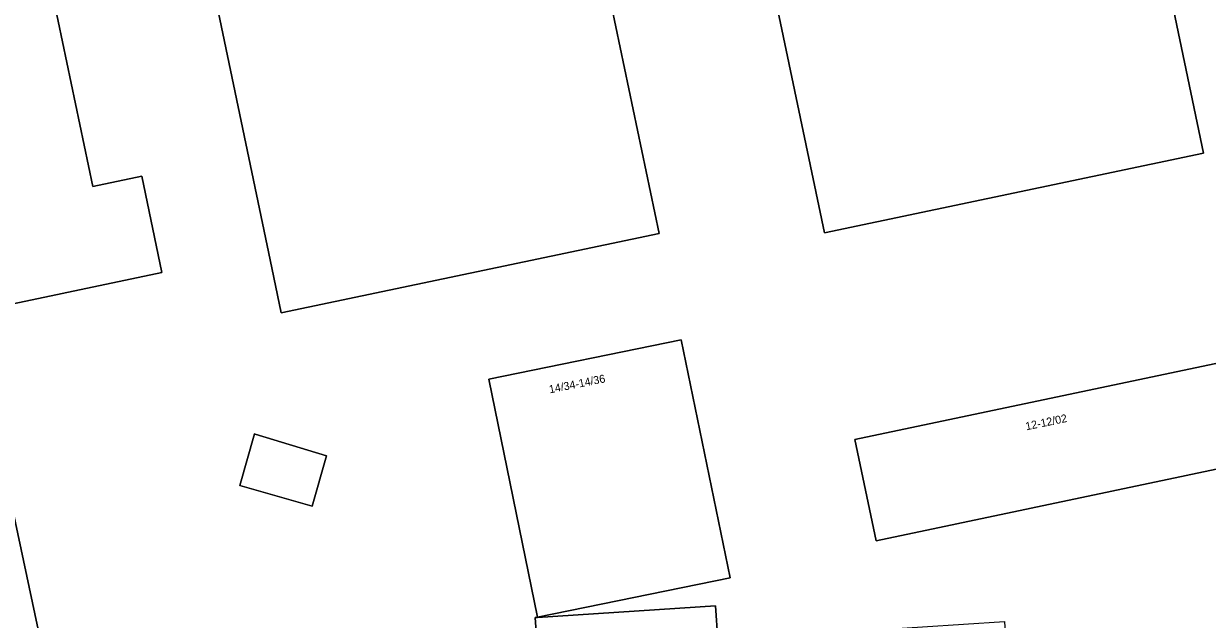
# Model space of a CAD drawing. Extents: x 162989 to 165008, y 383432 to 384338.
# Drawn here: x 164469.2 to 164617.1, y 384129.8 to 384204.3 of the extents above; entities that cross this region are included whole.
import ezdxf

# ---------------------------------------------------------------- set-up
doc = ezdxf.new("R2010")
doc.units = 0
for name, color, linetype in [('IMGEO_Erf', 7, 'Continuous'), ('IMGEO_Pand', 7, 'Continuous'), ('IMGEO_Pand_nummerreeks', 7, 'Continuous')]:
    doc.layers.add(name, color=color, linetype=linetype)

msp = doc.modelspace()

# ---------------------------------------------------------------- linework, layer by layer
at = {"layer": 'IMGEO_Erf'}
for points in [[(164611.69, 384244.37), (164605.2, 384243), (164616.64, 384188.08), (164569.27, 384178.14), (164557.72, 384233.16), (164552.06, 384231.98), (164550.36, 384240.05), (164610.02, 384252.49)], [(164424.91, 384160.23), (164417.92, 384193.52), (164398.85, 384189.86), (164406.09, 384155.41), (164407.17, 384150.39), (164406.4, 384150.23), (164400.08, 384148.92), (164394.73, 384147.81), (164383.16, 384203.34), (164414.45, 384210.11), (164414.15, 384211.53), (164489, 384227.27), (164500, 384229.58), (164536.2, 384237.2), (164537.23, 384232.3), (164548.61, 384178.06), (164501.39, 384168.15), (164500, 384174.77), (164492.36, 384211.24), (164472.95, 384207.16), (164477.83, 384183.92), (164483.94, 384185.2), (164486.46, 384173.17)], [(164557.47, 384135), (164533.43, 384130.1), (164527.34, 384159.84), (164551.37, 384164.77)], [(164575.74, 384139.65), (164573.08, 384152.32), (164621.95, 384162.59), (164624.58, 384149.92)], [(164505.26, 384143.98), (164496.19, 384146.56), (164498.03, 384153.02), (164498.12, 384152.99), (164507.05, 384150.27)], [(164472.41, 384121.91), (164472.47, 384120.94), (164492.04, 384122.34), (164530.58, 384124.9), (164533.48, 384125.14), (164533.43, 384125.83), (164533.1, 384130.06), (164533.43, 384130.08), (164555.66, 384131.54), (164555.94, 384127.27), (164576.39, 384128.58), (164591.76, 384129.57), (164592.24, 384121.43), (164576.86, 384120.53), (164556.47, 384119.18), (164531.22, 384117.54), (164492.55, 384114.91), (164472.96, 384113.6), (164472.51, 384113.57), (164471.53, 384113.5), (164449.37, 384111.91), (164443.05, 384142.16), (164467.06, 384147.18)]]:
    msp.add_lwpolyline(points, close=True, dxfattribs=at)
at = {"layer": 'IMGEO_Pand'}
for points in [[(164557.72, 384233.16), (164569.27, 384178.14), (164616.64, 384188.08), (164605.2, 384243), (164611.69, 384244.37), (164610.02, 384252.49), (164550.36, 384240.05), (164552.06, 384231.98)], [(164489, 384227.27), (164492.36, 384211.24), (164500, 384174.77), (164501.39, 384168.15), (164548.61, 384178.06), (164537.23, 384232.3), (164536.2, 384237.2), (164500, 384229.58)], [(164414.45, 384210.11), (164417.92, 384193.52), (164424.91, 384160.23), (164486.46, 384173.17), (164483.94, 384185.2), (164477.83, 384183.92), (164472.95, 384207.16), (164492.36, 384211.24), (164489, 384227.27), (164414.15, 384211.53)], [(164557.47, 384135), (164551.37, 384164.77), (164527.34, 384159.84), (164533.43, 384130.1)], [(164575.74, 384139.65), (164624.58, 384149.92), (164621.95, 384162.59), (164573.08, 384152.32)], [(164507.05, 384150.27), (164498.12, 384152.99), (164498.03, 384153.02), (164496.19, 384146.56), (164505.26, 384143.98)], [(164472.47, 384120.94), (164472.41, 384121.91), (164467.06, 384147.18), (164443.05, 384142.16), (164449.37, 384111.91), (164471.53, 384113.5), (164472.51, 384113.57), (164472.96, 384113.6)], [(164533.43, 384125.83), (164533.48, 384125.14), (164530.58, 384124.9), (164531.22, 384117.54), (164556.47, 384119.18), (164555.94, 384127.27), (164555.66, 384131.54), (164533.43, 384130.08), (164533.1, 384130.06)]]:
    msp.add_lwpolyline(points, close=True, dxfattribs=at)

# ---------------------------------------------------------------- texts
at = {"layer": 'IMGEO_Pand_nummerreeks'}
for s, rotation, p in [('14/34-14/36', 11.2438, (164534.95, 384158.07)), ('12-12/02', 11.6139, (164594.5, 384153.45))]:
    msp.add_text(s, height=1, rotation=rotation, dxfattribs=at).set_placement(p)

doc.saveas('drawing.dxf')
